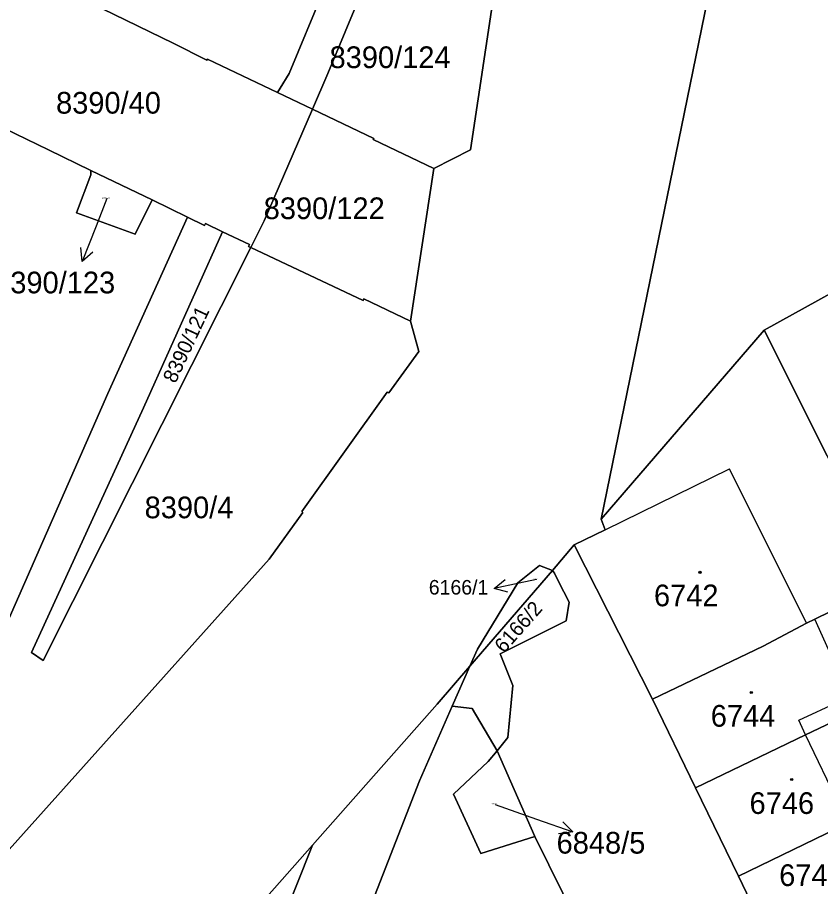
# Model space of a CAD drawing. Extents: x -596233 to -595156, y -1161235 to -1159375.
# Drawn here: x -595617.4 to -595554.5, y -1159904 to -1159835.9 of the extents above; entities that cross this region are included whole.
import ezdxf

# ---------------------------------------------------------------- set-up
doc = ezdxf.new("R2010")
doc.units = 0
for name, color, linetype in [('KN_CAR_KR', 7, 'Continuous'), ('KN_KULTURY', 7, 'Continuous'), ('KN_PARC_CIS_POM', 7, 'Continuous'), ('KN_PARC_CIS_POZ', 7, 'Continuous'), ('KN_PARC_CIS_STAV', 7, 'Continuous'), ('KN_PARC_PLOCHA', 7, 'Continuous'), ('PARC_C_SIPKA', 7, 'Continuous'), ('parcely_l', 7, 'Continuous')]:
    doc.layers.add(name, color=color, linetype=linetype)

msp = doc.modelspace()

# ---------------------------------------------------------------- linework, layer by layer
at = {"layer": 'KN_CAR_KR'}
for points in [[(-595571.37, -1159876.05), (-595561.64, -1159871.27)], [(-595555.61, -1159883.38), (-595561.64, -1159871.27)], [(-595552.93, -1159887.52), (-595554.94, -1159883.05)], [(-595556.21, -1159890.99), (-595553.05, -1159889.51)], [(-595555.68, -1159892.13), (-595556.21, -1159890.99)], [(-595553, -1159897.73), (-595555.68, -1159892.13)]]:
    msp.add_lwpolyline(points, dxfattribs=at)
at = {"layer": 'KN_KULTURY'}
for centre, radius in [((-595563.96, -1159879.38), 0.09), ((-595563.96, -1159879.38), 0.0398), ((-595559.93, -1159888.81), 0.09), ((-595559.93, -1159888.81), 0.0398), ((-595556.76, -1159895.63), 0.09), ((-595556.76, -1159895.63), 0.0398)]:
    msp.add_circle(centre, radius, dxfattribs=at)
at = {"layer": 'KN_PARC_PLOCHA'}
for points in [[(-595532.67, -1159683.3), (-595559.54, -1159815.86), (-595571.69, -1159875.21), (-595571.37, -1159876.05), (-595573.8, -1159877.24), (-595575.52, -1159879.24), (-595576.53, -1159878.86), (-595578.23, -1159880.2), (-595581.39, -1159885.41), (-595581.98, -1159886.74), (-595584.55, -1159889.73), (-595594.31, -1159900.77), (-595604.46, -1159912.25)], [(-595626.82, -1159910.86), (-595597.7, -1159878.37), (-595595.06, -1159874.71), (-595595.16, -1159874.61), (-595588.45, -1159865.26), (-595588.32, -1159865.33), (-595585.97, -1159862.09), (-595586.64, -1159859.69), (-595584.81, -1159847.74), (-595581.94, -1159846.28), (-595577.12, -1159814.27), (-595580.1, -1159813.81), (-595578.45, -1159804.58), (-595577.19, -1159797.52), (-595577.84, -1159797.42), (-595574.23, -1159782.46), (-595567.64, -1159748.91), (-595567.07, -1159745.98), (-595566.62, -1159743.71), (-595563.33, -1159728.04)], [(-595541.62, -1159850.84), (-595558.93, -1159860.4), (-595571.69, -1159875.21), (-595559.54, -1159815.86), (-595559.14, -1159820.41), (-595556.76, -1159825.73), (-595553.19, -1159829.46)], [(-595621.05, -1159843.35), (-595615.01, -1159846.27), (-595611.68, -1159847.88), (-595611.68, -1159848.22), (-595612.81, -1159851.2), (-595608.21, -1159852.89), (-595606.88, -1159850.2), (-595604.1, -1159851.55), (-595610.34, -1159865.38), (-595618.55, -1159884.06)], [(-595553.49, -1159947.56), (-595556.66, -1159941.14), (-595558.95, -1159936.49), (-595561.23, -1159931.88), (-595565.92, -1159922.32), (-595576.9, -1159900.11), (-595579.85, -1159893.39), (-595579, -1159892.33), (-595578.61, -1159888.26), (-595579.61, -1159885.77), (-595574.44, -1159883.18), (-595574.19, -1159881.72), (-595575.04, -1159880.12), (-595575.35, -1159879.46), (-595575.52, -1159879.24), (-595573.8, -1159877.24), (-595567.66, -1159889.33), (-595564.3, -1159896.28), (-595560.93, -1159903.22), (-595558.12, -1159909.09), (-595554.32, -1159917.03)]]:
    msp.add_lwpolyline(points, dxfattribs=at)
for points in [[(-595579.04, -1159797.23), (-595582.21, -1159806.44), (-595588.06, -1159820.81), (-595596.14, -1159840.28), (-595596.85, -1159841.43), (-595597.06, -1159841.78), (-595602.54, -1159839.16), (-595602.58, -1159839.25), (-595605.24, -1159837.91), (-595610.78, -1159835.22), (-595607.52, -1159828.54), (-595606.26, -1159829.05), (-595602.02, -1159819.85), (-595595.4, -1159805.45), (-595591.24, -1159796.42), (-595587.14, -1159797.19), (-595586.92, -1159796)], [(-595577.84, -1159797.42), (-595577.19, -1159797.52), (-595578.45, -1159804.58), (-595579.4, -1159807.29), (-595593.1, -1159840.29), (-595594.31, -1159843.09), (-595597.06, -1159841.78), (-595596.85, -1159841.43), (-595596.14, -1159840.28), (-595588.06, -1159820.81), (-595582.21, -1159806.44), (-595579.04, -1159797.23)], [(-595584.81, -1159847.74), (-595589.56, -1159845.47), (-595589.52, -1159845.38), (-595594.31, -1159843.09), (-595593.1, -1159840.29), (-595579.4, -1159807.29), (-595578.45, -1159804.58), (-595580.1, -1159813.81), (-595577.12, -1159814.27), (-595581.94, -1159846.28)], [(-595616.52, -1159832.44), (-595611.1, -1159835.07), (-595610.78, -1159835.22), (-595605.24, -1159837.91), (-595602.58, -1159839.25), (-595602.54, -1159839.16), (-595597.06, -1159841.78), (-595594.31, -1159843.09), (-595598.1, -1159851.83), (-595599.15, -1159853.92), (-595599.33, -1159853.84), (-595599.26, -1159853.7), (-595601.36, -1159852.69), (-595602.7, -1159852.05), (-595602.77, -1159852.19), (-595604.1, -1159851.55), (-595606.88, -1159850.2), (-595611.68, -1159847.88), (-595615.01, -1159846.27), (-595621.05, -1159843.35), (-595623.59, -1159842.12), (-595618.82, -1159831.32)], [(-595584.81, -1159847.74), (-595586.64, -1159859.69), (-595590.28, -1159857.95), (-595590.35, -1159858.09), (-595599.15, -1159853.92), (-595598.1, -1159851.83), (-595594.31, -1159843.09), (-595589.52, -1159845.38), (-595589.56, -1159845.47)], [(-595606.88, -1159850.2), (-595608.21, -1159852.89), (-595612.81, -1159851.2), (-595611.68, -1159848.22), (-595611.68, -1159847.88)], [(-595530.36, -1159870.99), (-595543.48, -1159877.44), (-595549.03, -1159880.17), (-595558.93, -1159860.4), (-595541.62, -1159850.84)], [(-595601.36, -1159852.69), (-595607.56, -1159866.5), (-595616.32, -1159885.67), (-595615.43, -1159886.3), (-595599.15, -1159853.92), (-595590.35, -1159858.09), (-595590.28, -1159857.95), (-595586.64, -1159859.69), (-595585.97, -1159862.09), (-595588.32, -1159865.33), (-595588.45, -1159865.26), (-595595.16, -1159874.61), (-595595.06, -1159874.71), (-595597.7, -1159878.37), (-595626.82, -1159910.86), (-595626.36, -1159909.07), (-595618.55, -1159884.06), (-595610.34, -1159865.38), (-595604.1, -1159851.55), (-595602.77, -1159852.19), (-595602.7, -1159852.05)], [(-595599.15, -1159853.92), (-595615.43, -1159886.3), (-595616.32, -1159885.67), (-595607.56, -1159866.5), (-595601.36, -1159852.69), (-595599.26, -1159853.7), (-595599.33, -1159853.84)], [(-595549.03, -1159880.17), (-595554.94, -1159883.05), (-595555.61, -1159883.38), (-595558.99, -1159885.19), (-595567.66, -1159889.33), (-595573.8, -1159877.24), (-595571.37, -1159876.05), (-595571.69, -1159875.21), (-595558.93, -1159860.4)], [(-595540.3, -1159884.82), (-595555.68, -1159892.13), (-595564.3, -1159896.28), (-595567.66, -1159889.33), (-595558.99, -1159885.19), (-595555.61, -1159883.38), (-595554.94, -1159883.05), (-595549.03, -1159880.17), (-595543.48, -1159877.44), (-595541.04, -1159883.11)], [(-595579.85, -1159893.39), (-595581.79, -1159890.07), (-595583.36, -1159889.88), (-595581.98, -1159886.74), (-595575.52, -1159879.24), (-595575.35, -1159879.46), (-595575.04, -1159880.12), (-595574.19, -1159881.72), (-595574.44, -1159883.18), (-595579.61, -1159885.77), (-595578.61, -1159888.26), (-595579, -1159892.33)], [(-595575.52, -1159879.24), (-595581.98, -1159886.74), (-595581.39, -1159885.41), (-595578.23, -1159880.2), (-595576.53, -1159878.86)], [(-595537.39, -1159891.56), (-595540.97, -1159893.33), (-595544.63, -1159895.14), (-595548.23, -1159896.93), (-595550.03, -1159897.92), (-595552.37, -1159899.06), (-595560.93, -1159903.22), (-595564.3, -1159896.28), (-595555.68, -1159892.13), (-595540.3, -1159884.82), (-595538.46, -1159889.08)], [(-595583.36, -1159889.88), (-595585.94, -1159895.73), (-595594.96, -1159918.92), (-595600.1, -1159932.01), (-595604.15, -1159952.38), (-595604.92, -1159958.41), (-595605.66, -1159964.28), (-595606.08, -1159967.62), (-595606.47, -1159971.16), (-595606.85, -1159974.57), (-595607.24, -1159978.05), (-595613.1, -1159980.75), (-595611.62, -1159957.4), (-595609.82, -1159944.94), (-595608.02, -1159937.11), (-595606.35, -1159931.37), (-595601.99, -1159920.05), (-595594.31, -1159900.77), (-595584.55, -1159889.73), (-595581.98, -1159886.74)], [(-595579.85, -1159893.39), (-595580.56, -1159894.22), (-595583.27, -1159896.78), (-595581.13, -1159901.43), (-595576.9, -1159900.11), (-595565.92, -1159922.32), (-595578.46, -1159928.47), (-595590.46, -1159934.25), (-595589.65, -1159938.74), (-595587.5, -1159940.8), (-595586.16, -1159943.61), (-595593.81, -1159947.23), (-595595.29, -1159947.93), (-595599.66, -1159950.24), (-595604.15, -1159952.38), (-595600.1, -1159932.01), (-595594.96, -1159918.92), (-595585.94, -1159895.73), (-595583.36, -1159889.88), (-595581.79, -1159890.07)], [(-595576.9, -1159900.11), (-595581.13, -1159901.43), (-595583.27, -1159896.78), (-595580.56, -1159894.22), (-595579.85, -1159893.39)], [(-595547.45, -1159904.05), (-595547.54, -1159904.09), (-595558.12, -1159909.09), (-595560.93, -1159903.22), (-595552.37, -1159899.06), (-595550.03, -1159897.92)], [(-595613.1, -1159980.75), (-595623.29, -1159985.44), (-595629.84, -1159963.95), (-595628.33, -1159950.09), (-595627.19, -1159937.8), (-595604.46, -1159912.25), (-595594.31, -1159900.77), (-595601.99, -1159920.05), (-595606.35, -1159931.37), (-595608.02, -1159937.11), (-595609.82, -1159944.94), (-595611.62, -1159957.4)]]:
    msp.add_lwpolyline(points, close=True, dxfattribs=at)
at = {"layer": 'PARC_C_SIPKA'}
for points in [[(-595610.42, -1159850.09), (-595611.26, -1159852.24), (-595612.3517, -1159855.0343)], [(-595611.5221, -1159854.2848), (-595612.3517, -1159855.0343), (-595612.4535, -1159853.9209)], [(-595576.77, -1159879.95), (-595578.12, -1159880.24), (-595580.0861, -1159880.658)], [(-595579.0039, -1159880.9391), (-595580.0861, -1159880.658), (-595579.2119, -1159879.961)], [(-595580.01, -1159897.58), (-595576.75, -1159898.74), (-595573.9226, -1159899.7428)], [(-595574.6979, -1159898.9373), (-595573.9226, -1159899.7428), (-595575.0322, -1159899.8798)]]:
    msp.add_lwpolyline(points, dxfattribs=at)
at = {"layer": 'parcely_l'}
for points in [[(-595597.06, -1159841.78), (-595596.85, -1159841.43), (-595596.14, -1159840.28), (-595588.06, -1159820.81), (-595582.21, -1159806.44), (-595579.04, -1159797.23)], [(-595578.45, -1159804.58), (-595579.4, -1159807.29), (-595593.1, -1159840.29), (-595594.31, -1159843.09)], [(-595584.81, -1159847.74), (-595581.94, -1159846.28), (-595577.12, -1159814.27), (-595580.1, -1159813.81), (-595578.45, -1159804.58)], [(-595559.54, -1159815.86), (-595571.69, -1159875.21)], [(-595597.06, -1159841.78), (-595602.54, -1159839.16), (-595602.58, -1159839.25), (-595605.24, -1159837.91), (-595610.78, -1159835.22)], [(-595594.31, -1159843.09), (-595597.06, -1159841.78)], [(-595621.05, -1159843.35), (-595615.01, -1159846.27), (-595611.68, -1159847.88)], [(-595599.15, -1159853.92), (-595598.1, -1159851.83), (-595594.31, -1159843.09)], [(-595594.31, -1159843.09), (-595589.52, -1159845.38), (-595589.56, -1159845.47), (-595584.81, -1159847.74)], [(-595611.68, -1159847.88), (-595611.68, -1159848.22), (-595612.81, -1159851.2), (-595608.21, -1159852.89), (-595606.88, -1159850.2)], [(-595611.68, -1159847.88), (-595606.88, -1159850.2)], [(-595586.64, -1159859.69), (-595584.81, -1159847.74)], [(-595606.88, -1159850.2), (-595604.1, -1159851.55)], [(-595541.62, -1159850.84), (-595558.93, -1159860.4)], [(-595626.82, -1159910.86), (-595626.36, -1159909.07), (-595618.55, -1159884.06), (-595610.34, -1159865.38), (-595604.1, -1159851.55)], [(-595604.1, -1159851.55), (-595602.77, -1159852.19), (-595602.7, -1159852.05), (-595601.36, -1159852.69)], [(-595599.15, -1159853.92), (-595615.43, -1159886.3), (-595616.32, -1159885.67), (-595607.56, -1159866.5), (-595601.36, -1159852.69)], [(-595601.36, -1159852.69), (-595599.26, -1159853.7), (-595599.33, -1159853.84), (-595599.15, -1159853.92)], [(-595599.15, -1159853.92), (-595590.35, -1159858.09), (-595590.28, -1159857.95), (-595586.64, -1159859.69)], [(-595626.82, -1159910.86), (-595597.7, -1159878.37), (-595595.06, -1159874.71), (-595595.16, -1159874.61), (-595588.45, -1159865.26), (-595588.32, -1159865.33), (-595585.97, -1159862.09), (-595586.64, -1159859.69)], [(-595558.93, -1159860.4), (-595571.69, -1159875.21)], [(-595549.03, -1159880.17), (-595558.93, -1159860.4)], [(-595571.69, -1159875.21), (-595571.37, -1159876.05), (-595573.8, -1159877.24)], [(-595575.52, -1159879.24), (-595573.8, -1159877.24)], [(-595573.8, -1159877.24), (-595567.66, -1159889.33)], [(-595575.52, -1159879.24), (-595576.53, -1159878.86), (-595578.23, -1159880.2), (-595581.39, -1159885.41), (-595581.98, -1159886.74)], [(-595575.52, -1159879.24), (-595581.98, -1159886.74)], [(-595579.85, -1159893.39), (-595579, -1159892.33), (-595578.61, -1159888.26), (-595579.61, -1159885.77), (-595574.44, -1159883.18), (-595574.19, -1159881.72), (-595575.04, -1159880.12), (-595575.35, -1159879.46), (-595575.52, -1159879.24)], [(-595567.66, -1159889.33), (-595558.99, -1159885.19), (-595555.61, -1159883.38), (-595554.94, -1159883.05), (-595549.03, -1159880.17)], [(-595564.3, -1159896.28), (-595555.68, -1159892.13), (-595540.3, -1159884.82)], [(-595581.98, -1159886.74), (-595584.55, -1159889.73), (-595594.31, -1159900.77)], [(-595581.98, -1159886.74), (-595583.36, -1159889.88)], [(-595567.66, -1159889.33), (-595564.3, -1159896.28)], [(-595604.15, -1159952.38), (-595600.1, -1159932.01), (-595594.96, -1159918.92), (-595585.94, -1159895.73), (-595583.36, -1159889.88)], [(-595583.36, -1159889.88), (-595581.79, -1159890.07), (-595579.85, -1159893.39)], [(-595579.85, -1159893.39), (-595580.56, -1159894.22), (-595583.27, -1159896.78), (-595581.13, -1159901.43), (-595576.9, -1159900.11)], [(-595576.9, -1159900.11), (-595579.85, -1159893.39)], [(-595564.3, -1159896.28), (-595560.93, -1159903.22)], [(-595550.03, -1159897.92), (-595552.37, -1159899.06), (-595560.93, -1159903.22)], [(-595576.9, -1159900.11), (-595565.92, -1159922.32)], [(-595594.31, -1159900.77), (-595604.46, -1159912.25), (-595627.19, -1159937.8)], [(-595613.1, -1159980.75), (-595611.62, -1159957.4), (-595609.82, -1159944.94), (-595608.02, -1159937.11), (-595606.35, -1159931.37), (-595601.99, -1159920.05), (-595594.31, -1159900.77)], [(-595560.93, -1159903.22), (-595558.12, -1159909.09)]]:
    msp.add_lwpolyline(points, dxfattribs=at)

# ---------------------------------------------------------------- texts
at = {"layer": 'KN_PARC_CIS_POM'}
for s, p in [('8390/123', (-595610.8033, -1159850.09)), ('6166/1', (-595577.0533, -1159879.95)), ('6848/5', (-595580.2933, -1159897.58))]:
    msp.add_text(s, height=0.1, dxfattribs=at).set_placement(p)
at = {"layer": 'KN_PARC_CIS_POZ'}
for s, height, p in [('8390/124', 1.7, (-595592.9766, -1159839.86)), ('8390/40', 1.7, (-595614.4066, -1159843.43)), ('8390/122', 1.7, (-595598.1366, -1159851.7)), ('8390/123', 1.7, (-595619.2566, -1159857.52)), ('8390/4', 1.7, (-595607.4666, -1159875.15)), ('6166/1', 1.14, (-595585.2, -1159881.13)), ('6848/5', 1.7, (-595575.1866, -1159901.44))]:
    msp.add_text(s, height=height, dxfattribs=at).set_placement(p)
for s, rotation, p in [('8390/121', 64.888223, (-595605.0545, -1159864.6369)), ('6166/2', 48.575152, (-595579.3071, -1159885.7819))]:
    msp.add_text(s, height=1.14, rotation=rotation, dxfattribs=at).set_placement(p)
at = {"layer": 'KN_PARC_CIS_STAV'}
for s, p in [('6742', (-595567.5566, -1159882.05)), ('6744', (-595563.1066, -1159891.49)), ('6746', (-595560.0666, -1159898.33)), ('6748/2', (-595557.7466, -1159903.98))]:
    msp.add_text(s, height=1.7, dxfattribs=at).set_placement(p)

doc.saveas('drawing.dxf')
